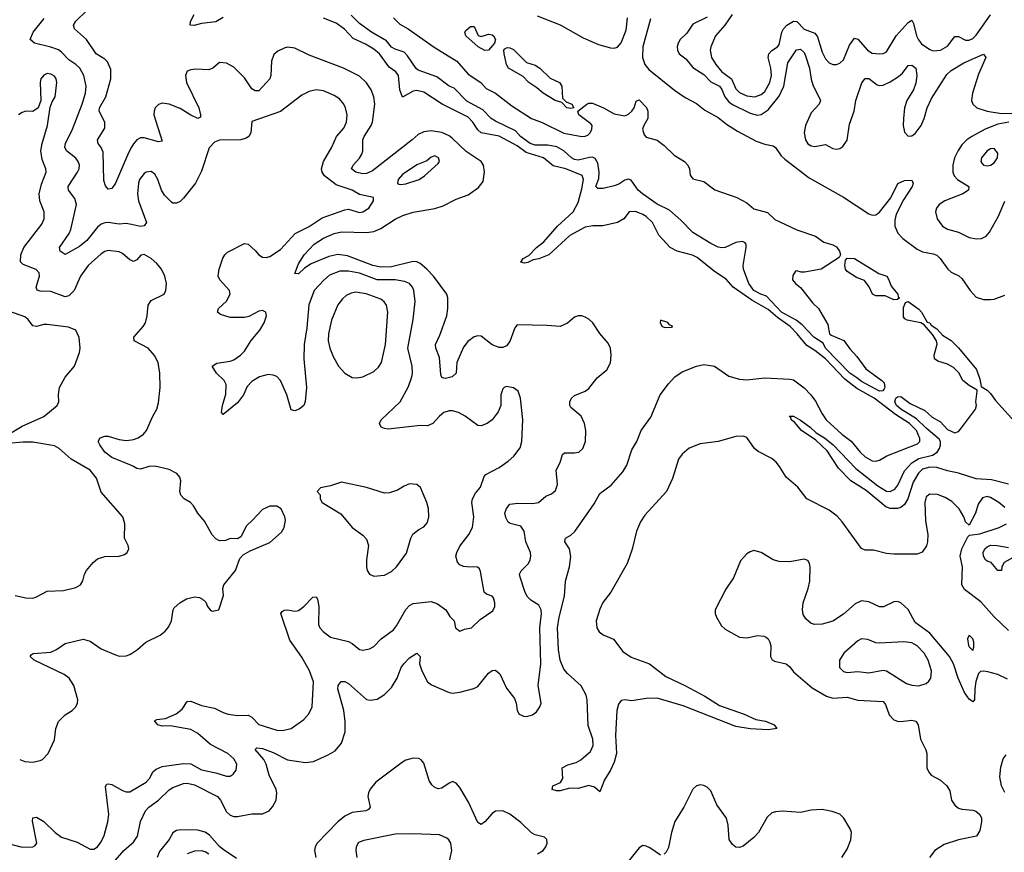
# Model space of a CAD drawing. Header units: inches. Extents: x 1771504 to 1971212, y 471788 to 643615.
# Tile 440 of 587: x 1849376 to 1854866, y 623039 to 627680. Entities that reach past the tile are written whole.
import ezdxf

# ---------------------------------------------------------------- set-up
doc = ezdxf.new("R2010")
doc.units = ezdxf.units.IN
doc.header["$MEASUREMENT"] = 0
doc.layers.add('B8642', color=7, linetype='Continuous')
doc.layers.add('B8652', color=7, linetype='Continuous')

msp = doc.modelspace()

# ---------------------------------------------------------------- linework, layer by layer
at = {"layer": 'B8642', "color": 5}
for points, elevation in [([(1850000, 626969.7), (1849982.2, 626937.8), (1849910, 626768.3), (1849890, 626739.6), (1849870, 626735.1), (1849854.6, 626754.6), (1849844.9, 626784.9), (1849841.1, 626941.1), (1849830, 626968.4), (1849814.6, 626990), (1849809.8, 627010), (1849850, 627076.3), (1849850.9, 627110), (1849820.2, 627170), (1849821.4, 627190), (1849856.7, 627250), (1849885, 627350), (1849883.5, 627403.5), (1849865.2, 627445.2), (1849850, 627459.8), (1849802, 627490), (1849748.9, 627570), (1849682, 627630), (1849676.4, 627650), (1849690, 627672.9), (1849750, 627731.8)], 320), ([(1850000, 626538), (1849970, 626543.7), (1849930, 626540.7), (1849870, 626550.6), (1849850, 626548.5), (1849830, 626540.9), (1849810, 626524.7), (1849750, 626449.9), (1849710, 626416.8), (1849630, 626372.4), (1849601.1, 626390), (1849597.3, 626410), (1849651.3, 626488.7), (1849660.5, 626510), (1849692, 626650), (1849684.4, 626684.4), (1849648.8, 626730), (1849646, 626750), (1849699.3, 626830), (1849707.9, 626850), (1849709.8, 626870), (1849703.1, 626890), (1849688.6, 626908.6), (1849636.4, 626950), (1849627.5, 626970), (1849631.3, 626990), (1849671.4, 627070), (1849724.3, 627210), (1849743, 627270), (1849746.4, 627310), (1849733.6, 627370), (1849711.3, 627410), (1849690, 627430.6), (1849650, 627456.5), (1849610, 627499.8), (1849591.7, 627511.7), (1849550, 627527.1), (1849458, 627550), (1849434.3, 627570), (1849450.7, 627610), (1849512.4, 627687.6)], 340), ([(1850000, 626337.4), (1849990, 626342.5), (1849950, 626377.4), (1849930, 626387), (1849870, 626393.5), (1849850, 626387.8), (1849830, 626374.6), (1849758, 626310), (1849716.1, 626250), (1849680.6, 626170), (1849650, 626141.6), (1849630, 626136.2), (1849550, 626165), (1849490, 626167), (1849473.6, 626173.6), (1849467.9, 626190), (1849487.3, 626250), (1849484.8, 626270), (1849468.5, 626288.5), (1849396.3, 626316.3), (1849380.3, 626330), (1849383.2, 626370), (1849399.2, 626410), (1849499.2, 626540.8), (1849512.4, 626570), (1849512, 626610), (1849488.9, 626670), (1849485, 626710), (1849497.1, 626762.9), (1849523.1, 626830), (1849522.7, 626850), (1849501.1, 626901.1), (1849494.5, 626950), (1849501.4, 626990), (1849530.9, 627090.9), (1849546.3, 627193.7), (1849557, 627223), (1849573.6, 627250), (1849583.6, 627330), (1849579.6, 627350), (1849570, 627366), (1849550, 627377.6), (1849530, 627380.7), (1849510, 627371.6), (1849494.9, 627350), (1849490.5, 627330), (1849494.8, 627230), (1849479.1, 627190), (1849450, 627169.6), (1849410, 627169.7), (1849390, 627163.5), (1849369.4, 627150.6)], 360), ([(1849316.2, 625370), (1849390, 625414.2), (1849511.4, 625468.6), (1849584.5, 625530), (1849595.1, 625550), (1849591.9, 625591.9), (1849598, 625630), (1849630, 625688.2), (1849681.6, 625750), (1849710, 625824.7), (1849712.8, 625850), (1849708, 625908), (1849689.3, 625950), (1849647.4, 625967.4), (1849530, 625981.4), (1849510, 625981.8), (1849470, 625970.9), (1849450, 625974), (1849423.9, 626010), (1849405, 626025), (1849315.8, 626055.8)], 380), ([(1849350, 624470.2), (1849410, 624457.5), (1849450, 624456.1), (1849470, 624462.5), (1849530, 624495.8), (1849620.9, 624499.1), (1849690, 624514.9), (1849715.1, 624530), (1849728, 624552), (1849738, 624590), (1849748.3, 624610), (1849785.6, 624654.4), (1849810, 624675.6), (1849850, 624688.8), (1849930, 624690.5), (1849960.2, 624699.8), (1849975.3, 624710), (1849985.2, 624730), (1849981.2, 624750), (1849960.9, 624790), (1849961.5, 624870), (1849951.2, 624910), (1849830, 625047.1), (1849805, 625125), (1849768.5, 625168.5), (1849662.4, 625230), (1849596.8, 625290), (1849570, 625304.2), (1849450, 625325.2), (1849394.4, 625325.6), (1849310, 625318.4)], 380), ([(1850000, 625194.9), (1849890, 625239.2), (1849851.5, 625270), (1849822.7, 625310), (1849813.2, 625330), (1849825.2, 625350), (1849850, 625358.7), (1849870, 625358.3), (1849930, 625339.7), (1849970, 625334.7), (1850000, 625338.5)], 360), ([(1849376.1, 623556.1), (1849404.7, 623544.7), (1849450, 623542.4), (1849489.6, 623550.4), (1849502.7, 623557.3), (1849534.5, 623590), (1849570, 623666.8), (1849578.3, 623730), (1849592.1, 623767.9), (1849630, 623805.5), (1849669.2, 623830), (1849689.2, 623850), (1849699.3, 623870), (1849699.5, 623890), (1849678.9, 623970), (1849651.1, 624010), (1849624.2, 624030), (1849456.2, 624110), (1849435.1, 624130), (1849440.5, 624139.5), (1849451.8, 624148.2), (1849550, 624155.3), (1849581.2, 624170), (1849630, 624203), (1849730, 624227.3), (1849770, 624215.5), (1849830, 624174.4), (1849910, 624140.3), (1849930, 624132.9), (1849970, 624133.7), (1849990, 624141.6), (1850000, 624148.2)], 360), ([(1849210, 623114.6), (1849390, 623068.5), (1849449.8, 623070.2), (1849462.8, 623077.2), (1849471.2, 623090), (1849446.7, 623213.3), (1849450, 623230.8), (1849470, 623234.9), (1849510, 623210.4), (1849574.3, 623150), (1849610, 623123.8), (1849696, 623096), (1849770, 623057.1), (1849790, 623057.1), (1849810, 623070.5), (1849830, 623098), (1849846.9, 623133.1), (1849868.5, 623210), (1849872.9, 623250), (1849854.3, 623405.7), (1849861.6, 623418.4), (1849870, 623421.7), (1849890, 623417.6), (1849950, 623384), (1849970, 623376), (1849990, 623376.5), (1850000, 623382.3)], 340), ([(1849898.4, 622981.6), (1849956.4, 623050), (1850000, 623087.3)], 320)]:
    msp.add_lwpolyline(points, dxfattribs=dict(at, elevation=elevation))
at = {"layer": 'B8652', "color": 5}
for points, elevation in [([(1850510, 627692.8), (1850470, 627668.6), (1850390, 627659.5), (1850348.9, 627648.9), (1850326, 627650), (1850327.8, 627670), (1850349.8, 627710)], 280), ([(1854870, 624961.6), (1854836.2, 624990), (1854790, 625017.6), (1854770, 625022), (1854745.4, 625014.6), (1854720.7, 624979.3), (1854705.3, 624930), (1854670, 624862), (1854650, 624882), (1854641.1, 624910), (1854614.4, 624954.4), (1854574, 624994), (1854536.4, 625016.4), (1854493, 625033), (1854450, 625036.1), (1854430, 625021.6), (1854422.8, 624990), (1854427.4, 624887.4), (1854439.8, 624810), (1854438.2, 624770), (1854432.6, 624747.4), (1854408.1, 624711.9), (1854379.4, 624700.6), (1854250, 624700.6), (1854210, 624704.3), (1854136.9, 624723.1), (1854090, 624724.1), (1854070, 624732.1), (1853962.3, 624882.3), (1853933.8, 624913.8), (1853890, 624947), (1853764.2, 625010), (1853714.9, 625074.9), (1853649.5, 625129.5), (1853612.8, 625190), (1853593.4, 625213.4), (1853570, 625234), (1853494, 625274), (1853472.4, 625290), (1853430, 625350.8), (1853410, 625358.5), (1853370, 625356.5), (1853270, 625328.6), (1853170, 625316.7), (1853108.2, 625291.8), (1853070, 625259.1), (1853048.8, 625230), (1853016.6, 625123.4), (1852981.8, 625050), (1852862.1, 624917.9), (1852838.5, 624881.5), (1852816.1, 624830), (1852791.1, 624728.9), (1852763.8, 624650), (1852671.8, 624490), (1852628.1, 624431.9), (1852610, 624394), (1852590.2, 624330), (1852595, 624290), (1852608.1, 624268.1), (1852630, 624251), (1852687.1, 624227.1), (1852739, 624159), (1852786.4, 624126.4), (1852887.8, 624090), (1852979.8, 624019.8), (1853085.5, 623970), (1853196, 623910), (1853277.9, 623857.9), (1853414.9, 623810), (1853480.2, 623780.2), (1853534, 623770), (1853582.8, 623750), (1853598, 623730), (1853550, 623721.1), (1853448.3, 623728.3), (1853370, 623739.7), (1853075, 623855), (1852930, 623898.1), (1852870, 623896.5), (1852790, 623884), (1852750, 623889.7), (1852730, 623885.6), (1852714.5, 623865.5), (1852705.4, 623830), (1852698.4, 623690), (1852703.6, 623590), (1852690, 623542), (1852670, 623497.6), (1852637.2, 623442.8), (1852610, 623377.2), (1852581.7, 623401.7), (1852550, 623411.6), (1852490, 623395.8), (1852442.9, 623397.1), (1852390, 623382), (1852370, 623382.4), (1852345.2, 623390), (1852348, 623410), (1852391.8, 623428.2), (1852404, 623450), (1852400.9, 623510), (1852432.9, 623527.1), (1852479.5, 623540.5), (1852504.6, 623555.4), (1852558, 623602), (1852574.3, 623634.3), (1852571.5, 623670), (1852545.8, 623745.8), (1852540.3, 623890), (1852535.4, 623915.4), (1852507.1, 623967.1), (1852430, 624036.8), (1852410, 624060.4), (1852390.3, 624110), (1852380.5, 624170), (1852375.4, 624290), (1852384.1, 624350), (1852413.5, 624466.5), (1852419.8, 624550), (1852442.2, 624630), (1852448.8, 624688.8), (1852442.5, 624730), (1852414.9, 624770), (1852416.9, 624783.1), (1852419.3, 624790), (1852450, 624807.9), (1852471.7, 624828.3), (1852578.6, 624981.4), (1852610, 625038.8), (1852674.4, 625085.6), (1852739.9, 625160.1), (1852761.9, 625198.1), (1852790, 625283.6), (1852816.5, 625330), (1852841.8, 625390), (1852895.4, 625464.6), (1852947.1, 625590), (1852993.7, 625650), (1853030, 625690.1), (1853070, 625717.7), (1853149.7, 625750), (1853190, 625758.3), (1853250, 625749.2), (1853330, 625693.9), (1853390, 625676.4), (1853430, 625672.1), (1853530, 625683.3), (1853670, 625677.2), (1853690, 625672.5), (1853750, 625628.6), (1853788.3, 625590), (1853813.7, 625553.7), (1853850, 625483), (1853872.2, 625450), (1853960.1, 625370), (1854011.8, 625331.8), (1854062.9, 625270), (1854090, 625244.6), (1854130, 625222.1), (1854150, 625219.8), (1854170, 625224.6), (1854211.1, 625250), (1854382.9, 625317.1), (1854395.4, 625330), (1854394.5, 625345.5), (1854376.6, 625390), (1854338, 625430), (1854260.3, 625480.3), (1854140.7, 625570), (1854044.7, 625624.7), (1853977.1, 625677.1), (1853870, 625789.1), (1853810, 625837), (1853764.3, 625864.3), (1853711.7, 625930), (1853672.6, 625970), (1853600.9, 626020.9), (1853550, 626064.9), (1853457.5, 626117.5), (1853353.6, 626190), (1853314.8, 626234.8), (1853250, 626276.1), (1853154.5, 626354.5), (1853128, 626368), (1853042.7, 626390), (1853003.5, 626410), (1852940.1, 626480.1), (1852904.2, 626550), (1852870, 626583), (1852850, 626594.7), (1852810, 626611), (1852774, 626610), (1852744, 626570), (1852710.3, 626549.7), (1852628.5, 626531.5), (1852571.8, 626531.8), (1852530, 626523.8), (1852443.2, 626476.8), (1852327.4, 626370), (1852270, 626347.9), (1852239, 626341), (1852210, 626326.6), (1852190, 626322.9), (1852170, 626329.3), (1852182.7, 626350), (1852214.7, 626365.3), (1852257.6, 626410), (1852298, 626442), (1852375.4, 626530), (1852461.9, 626610), (1852490, 626661.3), (1852510, 626738), (1852519.9, 626790), (1852512.6, 626812.6), (1852421.5, 626850), (1852350, 626865.8), (1852296.1, 626910), (1852200.9, 626940.9), (1852150, 626976.7), (1852050, 627032), (1851950, 627049.1), (1851930, 627066.2), (1851903.7, 627110), (1851876.3, 627136.3), (1851732, 627210), (1851630, 627276.8), (1851590, 627285.7), (1851570, 627281.6), (1851510, 627247.7), (1851495.2, 627290), (1851487.9, 627370), (1851472.6, 627390), (1851436.2, 627416.2), (1851383.2, 627490), (1851350, 627516.1), (1851303.6, 627543.6), (1851235.8, 627575.7), (1851187.6, 627627.6), (1851140.3, 627660.3), (1851069.2, 627689.2)], 280), ([(1851459.8, 627690), (1851494.9, 627654.9), (1851541.6, 627630), (1851686.7, 627526.8), (1851813.6, 627450), (1851877.4, 627377.4), (1851948.2, 627330), (1851977.3, 627297.3), (1852030, 627270.8), (1852121.1, 627201.1), (1852229.1, 627129.1), (1852290, 627108.2), (1852410, 627047.7), (1852510, 627030.2), (1852530, 627030.3), (1852543.5, 627036.5), (1852556.9, 627050), (1852566, 627070), (1852568.6, 627090), (1852560.8, 627100.8), (1852494.3, 627150), (1852489, 627170), (1852538.4, 627210), (1852550, 627215), (1852570, 627214.4), (1852631.6, 627190), (1852690, 627155.7), (1852750, 627145.2), (1852770, 627152.9), (1852789, 627171), (1852801.6, 627190), (1852813.3, 627226.7), (1852830, 627233), (1852871.6, 627191.6), (1852879, 627170), (1852878.9, 627130), (1852855.8, 627090), (1852849.5, 627070), (1852857.8, 627037.8), (1852870, 627026.3), (1852930, 627009.4), (1852970, 626979.5), (1853025.3, 626925.3), (1853083.9, 626890), (1853102.3, 626870), (1853110.2, 626849.8), (1853114.3, 626814.3), (1853130, 626793), (1853190, 626778), (1853252.6, 626732.6), (1853374.2, 626690), (1853430, 626659.8), (1853470, 626626.5), (1853545.3, 626605.3), (1853586, 626566), (1853708.6, 626508.6), (1853813.6, 626473.6), (1853860.8, 626440.8), (1853910, 626425), (1853930, 626413.6), (1853948.1, 626390), (1853953.4, 626370), (1853945, 626355.1), (1853844.9, 626290), (1853752.7, 626272.7), (1853733.1, 626273.1), (1853710, 626281.2), (1853702, 626278), (1853686.2, 626253.8), (1853686, 626230), (1853702.4, 626210), (1853730, 626187.9), (1853799.4, 626099.4), (1853830.3, 626070), (1853882, 625982), (1853890.6, 625930), (1853901.5, 625921.5), (1853972.1, 625892.1), (1854004.9, 625844.9), (1854043.8, 625803.8), (1854093.7, 625733.7), (1854182.6, 625670), (1854195.4, 625655.4), (1854200.2, 625630), (1854196.8, 625623.2), (1854188.1, 625611.9), (1854170, 625609.9), (1854070, 625662.8), (1854044.8, 625684.8), (1854005, 625710), (1853869.9, 625850), (1853856.7, 625876.7), (1853804.7, 625910), (1853739.4, 625979.4), (1853705.3, 626005.3), (1853624.4, 626050), (1853539.9, 626139.9), (1853509, 626150), (1853470, 626171.6), (1853442.5, 626210), (1853411.1, 626290), (1853409.7, 626310.3), (1853427.6, 626410), (1853426.6, 626430), (1853419.3, 626439.3), (1853404.5, 626444.5), (1853370, 626438.7), (1853310, 626411.3), (1853291.9, 626408.1), (1853270, 626411.7), (1853230, 626432), (1853130, 626494.1), (1853063.1, 626563.1), (1852999.1, 626619.1), (1852930, 626652.7), (1852849.7, 626710), (1852824.7, 626730), (1852785.8, 626785.8), (1852770, 626790.9), (1852750, 626785.8), (1852716.1, 626763.9), (1852690, 626754.2), (1852630, 626739.6), (1852600, 626740), (1852589.3, 626750), (1852604.8, 626795.2), (1852607.7, 626830), (1852599.8, 626879.8), (1852585.8, 626905.8), (1852570, 626913.5), (1852552.9, 626912.9), (1852490, 626897.5), (1852470, 626900.5), (1852453.1, 626910), (1852410, 626949.6), (1852371.1, 626971.1), (1852320.3, 626980.3), (1852250, 626981.3), (1852221.6, 626990), (1852169.3, 627030), (1852141.4, 627061.4), (1852030, 627114.2), (1852005.8, 627130), (1851958.8, 627178.8), (1851870, 627226.6), (1851798.2, 627298.2), (1851770, 627310.5), (1851702.4, 627362.4), (1851598.5, 627398.5), (1851587.7, 627407.7), (1851539.4, 627479.4), (1851519.4, 627499.4), (1851470, 627515.5), (1851450, 627528.1), (1851421.8, 627561.8), (1851338.3, 627610), (1851270, 627658.7), (1851225.3, 627705.3)], 260), ([(1852261.7, 627701.7), (1852390, 627651.4), (1852518.7, 627578.7), (1852602.7, 627542.7), (1852670, 627524.2), (1852690, 627522.4), (1852710, 627528.2), (1852730, 627551), (1852757.4, 627622.6), (1852765.2, 627690)], 280), ([(1852894, 627686), (1852851.3, 627530), (1852847.9, 627470), (1852861.6, 627430), (1852883.2, 627403.2), (1853027.2, 627287.2), (1853087, 627247), (1853150, 627213.9), (1853196.4, 627176.4), (1853270, 627135.1), (1853317.5, 627097.5), (1853378.2, 627058.2), (1853482.6, 627002.6), (1853530, 626986.7), (1853577.2, 626977.2), (1853590, 626967.4), (1853621.2, 626921.3), (1853642.2, 626902.2), (1853778.2, 626798.2), (1853970, 626691.3), (1854110, 626597.5), (1854130, 626590.2), (1854150, 626592.1), (1854170, 626607.2), (1854233.1, 626686.9), (1854271.9, 626768.1), (1854310, 626783.2), (1854350, 626786), (1854357.2, 626770), (1854352.1, 626750), (1854303.3, 626676.7), (1854263.8, 626596.2), (1854256.5, 626563.5), (1854255.6, 626530), (1854272.2, 626490), (1854301, 626461), (1854380.5, 626400.5), (1854410, 626387.2), (1854470, 626375.7), (1854490, 626367.3), (1854507.9, 626350), (1854550.5, 626290.5), (1854570, 626273.5), (1854612.2, 626252.2), (1854630, 626237.4), (1854675.1, 626170), (1854710, 626134.3), (1854750, 626120.7), (1854790, 626121.5), (1854810, 626123.1), (1854870, 626144.6)], 280), ([(1853210, 627694.7), (1853130, 627654.7), (1853095.4, 627604.6), (1853059.6, 627570), (1853046.9, 627550), (1853042.2, 627530), (1853044.2, 627510), (1853052.9, 627490), (1853090, 627461.8), (1853130, 627414), (1853190, 627374.7), (1853230, 627333.3), (1853278.3, 627310), (1853291.9, 627291.9), (1853307.2, 627250), (1853330, 627222.6), (1853350, 627208), (1853450, 627159.1), (1853490, 627147.9), (1853510, 627152), (1853550, 627178.7), (1853610, 627253.6), (1853637.3, 627310), (1853659.7, 627440.3), (1853706.8, 627513.2), (1853730, 627515.4), (1853750, 627497.8), (1853758.4, 627478.4), (1853780.1, 627410), (1853788.5, 627348.5), (1853797.9, 627317.9), (1853841.8, 627230), (1853834.2, 627210), (1853790, 627162), (1853758.1, 627090), (1853750.1, 627050), (1853757.6, 627010), (1853770, 626989.3), (1853790, 626977.1), (1853810, 626974.4), (1853870, 626984.1), (1853910, 626962.9), (1853930, 626958.8), (1853950, 626963.2), (1853965.7, 626974.3), (1853990.5, 627009.5), (1854002.1, 627097.9), (1854029.8, 627170.2), (1854039.2, 627230), (1854072.4, 627327.6), (1854090, 627352.8), (1854110, 627352.3), (1854157.7, 627317.7), (1854170, 627313.7), (1854190, 627315.5), (1854230, 627334), (1854276.5, 627363.5), (1854297.8, 627382.2), (1854330, 627424.2), (1854350, 627427.6), (1854373.4, 627410), (1854378.6, 627370), (1854373.1, 627326.9), (1854359.7, 627290), (1854321.8, 627230), (1854310.1, 627189.9), (1854303.6, 627130), (1854302.8, 627090), (1854310, 627053), (1854330, 627031.6), (1854350, 627032.4), (1854370, 627045.6), (1854402.7, 627090), (1854419.5, 627130), (1854435.6, 627190), (1854459.7, 627240.3), (1854545.2, 627374.8), (1854570, 627396.3), (1854640.4, 627439.5), (1854750, 627488), (1854763.1, 627470), (1854722.8, 627377.2), (1854688.7, 627270), (1854683.8, 627230), (1854690.9, 627210), (1854713.4, 627190), (1854770, 627170.5), (1854850, 627157.9), (1854910, 627160.2)], 320), ([(1853348.9, 627710), (1853307.1, 627650), (1853256.3, 627590), (1853229.4, 627530), (1853227, 627510), (1853233.8, 627470), (1853256.8, 627430), (1853291.7, 627390), (1853344.6, 627350), (1853370, 627295.9), (1853390, 627274.8), (1853430, 627256.4), (1853476, 627250), (1853510, 627263), (1853530, 627280.5), (1853559.1, 627330), (1853567.8, 627370), (1853563.7, 627410), (1853549.1, 627470), (1853552.9, 627490), (1853570, 627508.8), (1853601.5, 627530), (1853610, 627542), (1853624.9, 627610), (1853635.6, 627630), (1853653.8, 627650), (1853690, 627672.4), (1853710, 627671.2), (1853750, 627627.3), (1853810, 627604.9), (1853824.3, 627584.3), (1853850, 627499.5), (1853870, 627462.6), (1853890, 627439.5), (1853910, 627430.4), (1853930, 627430.4), (1853950, 627438.4), (1853970, 627456.4), (1854002.3, 627537.7), (1854030, 627578), (1854050, 627572.4), (1854102.7, 627510), (1854130, 627494.2), (1854170, 627491), (1854190, 627492.9), (1854210, 627501.3), (1854263, 627590), (1854330, 627665.4), (1854350, 627678.3), (1854359.8, 627659.8), (1854376.5, 627590), (1854387.3, 627567.3), (1854405.1, 627545.1), (1854450, 627513.4), (1854470, 627506.7), (1854510, 627510.2), (1854550, 627533.4), (1854590, 627587.1), (1854610, 627586.2), (1854650, 627566.9), (1854670, 627565.7), (1854690, 627575.3), (1854710, 627595), (1854790, 627707.8)], 340), ([(1850000, 623087.3), (1850010, 623095.9), (1850032.7, 623130), (1850049.9, 623210.1), (1850077.3, 623270), (1850095.6, 623290), (1850150.2, 623329.8), (1850210, 623387.9), (1850230, 623400.6), (1850290, 623423.3), (1850310, 623425.3), (1850350, 623415.9), (1850479.1, 623350), (1850496.3, 623330), (1850530, 623264), (1850550, 623246.1), (1850570, 623238.9), (1850590, 623238.4), (1850670, 623253.5), (1850730, 623254.4), (1850767.6, 623270), (1850786.4, 623293.6), (1850805.3, 623330), (1850809.8, 623370), (1850806, 623390), (1850767.6, 623470), (1850750.6, 623530), (1850737.4, 623557.4), (1850690, 623612), (1850699, 623621), (1850730, 623618.5), (1850790, 623596.3), (1850870, 623555.4), (1850970, 623539.1), (1851014.2, 623545.8), (1851096.6, 623583.4), (1851134.3, 623605.7), (1851170, 623647.3), (1851191.6, 623710), (1851191.5, 623768.5), (1851184.3, 623830), (1851149.9, 623950), (1851151.1, 623970), (1851169.1, 623990.9), (1851190, 623991.6), (1851210, 623980.4), (1851310, 623891.6), (1851330, 623887.2), (1851370, 623893.1), (1851410, 623918.9), (1851450, 623958), (1851481.6, 624010), (1851503.7, 624070), (1851517.3, 624090), (1851550, 624123.6), (1851590, 624148.4), (1851608.4, 624130), (1851606.2, 624090), (1851618, 624050), (1851650, 623990.4), (1851673, 623973), (1851770, 623930.2), (1851790, 623927.2), (1851830, 623931.6), (1851907.6, 623952.4), (1851930, 623963.9), (1851990, 624037.8), (1852010, 624052.9), (1852030, 624054.6), (1852054, 624034), (1852090, 623954.9), (1852135.8, 623895.8), (1852144.4, 623870), (1852149.2, 623830), (1852161.1, 623810), (1852190, 623796.5), (1852210, 623797.6), (1852234.7, 623805.3), (1852257.2, 623822.8), (1852276.3, 623850), (1852283.5, 623870), (1852266.6, 623970), (1852282.2, 624090), (1852276.4, 624290), (1852284.9, 624370), (1852282.9, 624390), (1852270, 624417.7), (1852225.6, 624445.6), (1852205.9, 624465.9), (1852192.3, 624492.3), (1852166.5, 624573.5), (1852163.4, 624590), (1852171.5, 624608.5), (1852213.5, 624650), (1852222.9, 624670), (1852225.5, 624690), (1852223.5, 624710), (1852199.1, 624770), (1852188.3, 624830), (1852170, 624857.7), (1852111.3, 624871.3), (1852100.2, 624880.2), (1852085.9, 624905.9), (1852082, 624930), (1852090, 624956.4), (1852110, 624979.7), (1852154.6, 624985.4), (1852236, 624984), (1852269.3, 624990), (1852310, 625023.7), (1852342.2, 625037.8), (1852363.6, 625056.4), (1852374.8, 625090), (1852368.2, 625170), (1852390, 625212.7), (1852403.4, 625256.6), (1852413.1, 625266.9), (1852470, 625266), (1852493.6, 625270), (1852516.4, 625290), (1852530.8, 625330), (1852533.6, 625390), (1852526.3, 625430), (1852506.6, 625470), (1852450, 625518), (1852443.1, 625530), (1852442.8, 625550), (1852453.5, 625570), (1852470, 625584.7), (1852529.5, 625610), (1852550, 625625.3), (1852596.6, 625683.4), (1852650.7, 625729.3), (1852670, 625766.8), (1852673.7, 625810), (1852669.7, 625849.7), (1852657.5, 625877.5), (1852610.9, 625930.9), (1852571.5, 625991.5), (1852550, 626011.5), (1852530, 626022.4), (1852510, 626029.6), (1852490, 626029.6), (1852470, 626022), (1852431.1, 625988.9), (1852390, 625971.1), (1852316.6, 625976.6), (1852150, 625978.7), (1852136.3, 625963.7), (1852110, 625886.9), (1852090, 625862.7), (1852070, 625852.8), (1852050, 625852.7), (1852010, 625867.8), (1851950, 625916.4), (1851930, 625919.1), (1851910, 625912.4), (1851874.1, 625885.9), (1851850, 625855.1), (1851814.2, 625770), (1851810.2, 625709.8), (1851786.8, 625690), (1851750, 625679.6), (1851741.7, 625681.7), (1851730, 625686.6), (1851723.5, 625703.5), (1851716.7, 625796.7), (1851695.9, 625850), (1851694.4, 625870), (1851718.4, 625921.6), (1851758.3, 626030), (1851763.6, 626070), (1851762.5, 626130), (1851757.2, 626150), (1851684.3, 626250), (1851647.1, 626290), (1851610, 626321.6), (1851590, 626331.5), (1851570, 626333.4), (1851450, 626302.6), (1851390, 626300.8), (1851345.3, 626310), (1851204.8, 626364.8), (1851150, 626372.4), (1851099.5, 626360.5), (1851000.6, 626319.4), (1850963.7, 626296.3), (1850930, 626263.5), (1850910, 626266), (1850930, 626320.4), (1850963.1, 626370), (1851018.4, 626430), (1851070, 626463.5), (1851130, 626489), (1851170, 626497.4), (1851310, 626495), (1851350, 626499.8), (1851390, 626516.4), (1851470, 626568.2), (1851511.8, 626588.2), (1851570, 626607), (1851690, 626627.8), (1851737.3, 626642.7), (1851810, 626680.2), (1851876.2, 626703.8), (1851934.9, 626745.1), (1851960.6, 626779.4), (1851967.7, 626832.3), (1851962.1, 626870), (1851948.4, 626890), (1851866.2, 626946.2), (1851790, 627017.8), (1851770, 627032.8), (1851730, 627052.2), (1851670, 627061.5), (1851630, 627056.1), (1851598.8, 627041.2), (1851564.5, 627010), (1851342.8, 626837.2), (1851310, 626823.6), (1851290, 626821.1), (1851249.7, 626830), (1851226.9, 626850), (1851234.8, 626870), (1851270, 626907.8), (1851283.2, 626930), (1851289.3, 626950), (1851290.3, 627010), (1851296.9, 627030), (1851336.5, 627090), (1851343, 627110), (1851355.5, 627210), (1851350.8, 627250), (1851335.7, 627290), (1851310, 627329.1), (1851270, 627366.1), (1851181.7, 627410), (1850990, 627482.4), (1850910, 627522.5), (1850870, 627527.7), (1850850, 627522.4), (1850815.1, 627504.9), (1850793.7, 627486.3), (1850780.5, 627450), (1850776.8, 627370), (1850770.2, 627350), (1850710, 627284), (1850690, 627283.9), (1850670, 627295.2), (1850630, 627355.7), (1850570, 627416.4), (1850530, 627438.7), (1850490, 627441), (1850452.9, 627410), (1850430, 627401.3), (1850355.7, 627404.3), (1850330, 627401.8), (1850310, 627394.3), (1850300.2, 627370), (1850305.5, 627330), (1850375, 627190), (1850384.7, 627150), (1850383.4, 627136.6), (1850370, 627129.8), (1850330, 627148.1), (1850270, 627184.6), (1850210, 627209.9), (1850170, 627214.3), (1850150, 627207.4), (1850131.7, 627188.3), (1850125.4, 627170), (1850125, 627150), (1850170, 627004), (1850150, 626999.3), (1850070, 627022.5), (1850050, 627021.2), (1850028.8, 627011.2), (1850010, 626987.7), (1850000, 626969.7)], 320), ([(1850000, 623382.3), (1850081.1, 623430), (1850099.3, 623450), (1850121, 623490), (1850136.4, 623503.6), (1850170, 623516.9), (1850290, 623533.5), (1850330, 623531.9), (1850390, 623499.3), (1850470, 623483.2), (1850530, 623463.1), (1850550, 623464.4), (1850565.7, 623474.3), (1850582.3, 623497.7), (1850587.3, 623530), (1850570, 623561.1), (1850535.8, 623590), (1850440.8, 623640.8), (1850370, 623700.7), (1850330, 623724.3), (1850215.1, 623744.9), (1850170, 623742.2), (1850145.6, 623750), (1850127.8, 623772.2), (1850141.3, 623778.7), (1850190, 623784.9), (1850248.8, 623811.2), (1850282.4, 623837.6), (1850310, 623880.5), (1850330, 623882.6), (1850390, 623858.5), (1850462.4, 623842.4), (1850510, 623818.6), (1850538.8, 623810), (1850590, 623802.3), (1850650, 623802.9), (1850670, 623792.6), (1850710, 623752.6), (1850810, 623719.7), (1850841.4, 623718.6), (1850889.3, 623730), (1850959.7, 623780.3), (1850989, 623811), (1851006.2, 623850), (1851013.6, 623990), (1850992.2, 624050), (1850950, 624127.2), (1850881.9, 624221.9), (1850832.8, 624370), (1850838.9, 624381.1), (1850851, 624389), (1850870, 624390.2), (1850910, 624383.2), (1850930, 624386.5), (1850960.4, 624410), (1851010, 624462.4), (1851030, 624463), (1851036.9, 624450), (1851043.2, 624410), (1851041.5, 624310), (1851050.3, 624290), (1851068.8, 624270), (1851110, 624238.3), (1851210, 624213.6), (1851230, 624203.1), (1851270, 624170.3), (1851290, 624166.7), (1851326.4, 624173.6), (1851350, 624186.7), (1851391.6, 624228.4), (1851459.7, 624280.3), (1851477.6, 624302.4), (1851530, 624393.1), (1851550, 624414.9), (1851570, 624427.1), (1851670, 624436.9), (1851705.1, 624425.1), (1851752.7, 624390), (1851774.6, 624354.6), (1851798, 624330), (1851806.8, 624290), (1851830, 624272), (1851856, 624284), (1851896, 624290), (1851943.3, 624336.7), (1852014, 624386), (1852025.1, 624410), (1852025.4, 624430), (1852017.8, 624457.8), (1852010, 624467.3), (1851978.9, 624478.9), (1851965.6, 624490), (1851945.3, 624605.3), (1851939.1, 624619.1), (1851929.6, 624629.6), (1851869.8, 624629.8), (1851850, 624632.4), (1851830, 624641.3), (1851817.4, 624657.4), (1851808.7, 624690), (1851813.1, 624710), (1851830, 624744.9), (1851881, 624810), (1851901.1, 624850), (1851908.7, 624910), (1851897.3, 624990), (1851900.5, 625010), (1851918.2, 625041.8), (1851944.6, 625075.4), (1851966.2, 625133.8), (1851975.6, 625144.4), (1852050, 625184.4), (1852100.1, 625219.9), (1852132.2, 625247.8), (1852167, 625293), (1852176.9, 625330), (1852181.3, 625450), (1852169.4, 625570), (1852156, 625610), (1852130, 625629.2), (1852090, 625636), (1852078, 625630), (1852070, 625622), (1852058, 625590), (1852059.3, 625530), (1852044.8, 625495.2), (1852010.2, 625449.8), (1851982, 625430), (1851950, 625416.3), (1851930, 625418.7), (1851860.9, 625470), (1851822.7, 625490), (1851790, 625500.4), (1851770, 625499.7), (1851741.6, 625490), (1851716, 625470), (1851679.5, 625430), (1851650, 625416.9), (1851610, 625419.3), (1851430, 625398.4), (1851410, 625401), (1851392, 625410), (1851383, 625430), (1851391.2, 625450), (1851497.3, 625550), (1851543.8, 625636.2), (1851563.1, 625690), (1851567, 625710), (1851564.1, 625750), (1851541.1, 625850), (1851570.8, 626010), (1851581.6, 626110), (1851574.4, 626170), (1851565.6, 626190), (1851549.2, 626209.2), (1851520.9, 626220.9), (1851470.4, 626230.4), (1851370, 626229.9), (1851270, 626266.9), (1851210, 626278.7), (1851161.6, 626278.4), (1851104.2, 626255.8), (1851071.5, 626228.5), (1851017.8, 626170), (1850989.1, 626090.9), (1850977.9, 625962.1), (1850962.8, 625870), (1850961, 625790), (1850976, 625630), (1850968.4, 625551.6), (1850960.7, 625530), (1850934.8, 625510), (1850910, 625499.5), (1850890, 625506), (1850865.8, 625590), (1850830, 625669.7), (1850810, 625691.1), (1850790, 625699.8), (1850762.5, 625702.5), (1850713.4, 625690), (1850670, 625664.5), (1850643.7, 625636.3), (1850623.2, 625590), (1850590, 625545.3), (1850510, 625479.3), (1850500.9, 625490), (1850506.4, 625530), (1850526.4, 625593.6), (1850527.2, 625647.2), (1850516.1, 625670), (1850474.3, 625710), (1850449, 625750), (1850474.5, 625765.5), (1850550, 625777.5), (1850570, 625784.7), (1850607.1, 625810), (1850630, 625831.8), (1850667.3, 625892.7), (1850715.1, 625950), (1850739.7, 625990), (1850752.1, 626030), (1850749.3, 626050), (1850730, 626058.9), (1850710, 626055.3), (1850654.5, 626025.5), (1850630, 626020.7), (1850550, 626019.8), (1850496.4, 626036.4), (1850478.4, 626050), (1850484.7, 626070), (1850528.5, 626111.5), (1850549.6, 626150), (1850545.1, 626170), (1850491.6, 626230), (1850483.5, 626250), (1850488.5, 626290), (1850509, 626351), (1850520.5, 626370), (1850535.6, 626384.4), (1850630, 626432), (1850650, 626428.7), (1850690, 626394.6), (1850710, 626370.3), (1850730, 626356.9), (1850750, 626354.9), (1850770, 626361.3), (1850830, 626400.2), (1850911.3, 626488.7), (1850990, 626527.9), (1851063.3, 626576.7), (1851190, 626621.1), (1851210, 626623.6), (1851270, 626606.5), (1851290, 626609.3), (1851323, 626630), (1851349.5, 626670), (1851348.7, 626690), (1851270, 626705.1), (1851229.7, 626730), (1851140.5, 626760.5), (1851076.2, 626810), (1851062, 626830), (1851058.1, 626850), (1851070.6, 626890), (1851117.4, 626970), (1851142.4, 627030), (1851183.6, 627076.4), (1851198.8, 627110), (1851201.4, 627150), (1851193.5, 627190), (1851183.9, 627210), (1851158.6, 627238.6), (1851130, 627258.7), (1851070, 627284.5), (1851030, 627288.8), (1850990, 627280.9), (1850950, 627259.1), (1850830.8, 627169.2), (1850670, 627112.7), (1850665.2, 627050), (1850654.6, 627030), (1850639.5, 627020.5), (1850608.7, 627011.3), (1850490.9, 627009.1), (1850462.8, 626997.2), (1850433.4, 626966.6), (1850390, 626835.6), (1850355.6, 626770), (1850290, 626684.7), (1850270, 626666.6), (1850250, 626656.9), (1850230, 626658.3), (1850223, 626663), (1850183, 626703), (1850166.2, 626730), (1850147.1, 626790), (1850130, 626819.6), (1850110, 626834.7), (1850082, 626830), (1850070, 626823), (1850044.2, 626790), (1850038, 626770), (1850033.4, 626710), (1850038.8, 626670), (1850082.6, 626550), (1850070, 626531.8), (1850050, 626528.4), (1850000, 626538)], 340), ([(1854890.7, 627109.3), (1854830, 627098.1), (1854759, 627070), (1854684.2, 627030), (1854656.6, 627010), (1854630, 626982.4), (1854608.3, 626951.7), (1854588.8, 626910), (1854578.9, 626870), (1854578.4, 626830), (1854586.5, 626810), (1854605.7, 626790), (1854668.2, 626750), (1854666, 626730), (1854634.3, 626710), (1854534.9, 626670), (1854502.4, 626650), (1854487.3, 626630), (1854483.2, 626610), (1854491.2, 626570), (1854522, 626530), (1854550, 626513.5), (1854610, 626496.8), (1854670, 626465.5), (1854710, 626458.7), (1854739.2, 626460.8), (1854765.6, 626474.4), (1854783.7, 626496.3), (1854834.3, 626585.7), (1854870, 626668.7)], 320), ([(1850000, 625338.5), (1850010, 625339.7), (1850037.6, 625350), (1850066, 625370), (1850082.6, 625390), (1850117.7, 625470), (1850140.4, 625510), (1850150, 625544.7), (1850158.9, 625630), (1850158, 625710), (1850147.7, 625770), (1850128.3, 625808.3), (1850092.6, 625850), (1850014.5, 625890), (1850013, 625910), (1850064.8, 625970), (1850076.8, 625990), (1850087.4, 626030), (1850093, 626090), (1850110, 626114.4), (1850180.9, 626150), (1850191.8, 626170), (1850195.1, 626210), (1850184.7, 626250), (1850166.3, 626290), (1850141.3, 626321.3), (1850109.6, 626350), (1850070, 626370.8), (1850051.5, 626368.5), (1850030, 626342.4), (1850010, 626332.2), (1850000, 626337.4)], 360), ([(1854890, 625090.7), (1854794.6, 625114.6), (1854710, 625121.3), (1854610, 625152.8), (1854550, 625164.9), (1854490, 625183.4), (1854450, 625186.9), (1854410, 625174.6), (1854387.4, 625152.6), (1854358.2, 625101.8), (1854327.4, 625010), (1854310, 624978.9), (1854290, 624962.1), (1854270, 624955.1), (1854230, 624955.6), (1854205.8, 624965.8), (1854096.1, 625056.1), (1854009.9, 625109.9), (1853941.2, 625181.2), (1853877.9, 625277.9), (1853815.9, 625335.9), (1853734.5, 625390), (1853696.4, 625436.4), (1853678.4, 625450), (1853678.4, 625458.4), (1853666.6, 625470), (1853690, 625470.2), (1853730, 625448.8), (1853784, 625410), (1853817.3, 625377.3), (1853863.1, 625350), (1853911.8, 625310), (1854037.8, 625177.8), (1854161.9, 625081.9), (1854210, 625052.9), (1854230.4, 625049.6), (1854255.7, 625064.3), (1854273.3, 625086.6), (1854310, 625165.1), (1854351.1, 625210), (1854390, 625234.6), (1854466.6, 625253.4), (1854491.1, 625268.9), (1854505.4, 625290), (1854511.2, 625310), (1854509.9, 625330), (1854502.7, 625342.7), (1854430, 625403.4), (1854375.8, 625455.8), (1854290, 625509.1), (1854265, 625530), (1854255.3, 625550), (1854262.2, 625570), (1854270, 625578.6), (1854290, 625580.7), (1854340.5, 625540.5), (1854422.9, 625502.8), (1854464.2, 625464.2), (1854510, 625438.8), (1854550, 625396.1), (1854590, 625378.3), (1854610, 625385.7), (1854622.5, 625397.5), (1854705.1, 625510), (1854711.3, 625530), (1854707.1, 625550), (1854715.6, 625610), (1854714.7, 625614.7), (1854670, 625640.5), (1854635.6, 625670), (1854611.8, 625711.8), (1854582.4, 625742.4), (1854550, 625760.4), (1854496.2, 625776.2), (1854477, 625790), (1854474.7, 625810), (1854491.3, 625871.3), (1854487.3, 625890), (1854464.9, 625924.9), (1854418.7, 625978.7), (1854401.2, 625990), (1854325, 626005), (1854312.2, 626012.2), (1854304.2, 626024.2), (1854304.4, 626075.6), (1854315.1, 626104.9), (1854329.6, 626110.4), (1854390, 626066.4), (1854404.8, 626050), (1854435.3, 625995.3), (1854450.3, 625990), (1854457.7, 625977.7), (1854490, 625956.5), (1854522.3, 625922.3), (1854570, 625891.8), (1854610, 625851.7), (1854710.8, 625730.8), (1854730, 625677.1), (1854736.7, 625636.7), (1854770, 625615.9), (1854790, 625596.6), (1854816.9, 625556.9), (1854940.7, 625420.7)], 260), ([(1850000, 624148.2), (1850032.7, 624170), (1850079.3, 624210), (1850159.3, 624250), (1850187.3, 624272.7), (1850205.1, 624294.9), (1850223, 624330), (1850231.6, 624390), (1850237.7, 624402.3), (1850269.5, 624430), (1850306.9, 624453.1), (1850350, 624463.1), (1850378.7, 624458.7), (1850396, 624450), (1850413.4, 624433.4), (1850422.8, 624410), (1850438, 624390), (1850450, 624382.8), (1850486, 624390), (1850513.2, 624470), (1850508, 624510), (1850514, 624530), (1850579.3, 624610), (1850602.7, 624677.3), (1850622.7, 624697.3), (1850660.9, 624719.1), (1850770, 624766.4), (1850835.4, 624824.6), (1850851.5, 624850), (1850858, 624890), (1850855.1, 624910), (1850833.7, 624953.7), (1850810, 624969.6), (1850770, 624969.6), (1850730.7, 624950), (1850674.9, 624890), (1850640.3, 624859.7), (1850610, 624798), (1850590, 624786), (1850550, 624788.7), (1850523, 624777), (1850490, 624776.2), (1850470, 624787), (1850450, 624809.3), (1850405.8, 624885.8), (1850370, 624929.2), (1850345.6, 624970), (1850328.6, 624988.6), (1850292.7, 625010), (1850274.5, 625030), (1850269.6, 625050), (1850275.1, 625110), (1850269.5, 625130), (1850252.3, 625150), (1850210, 625172.7), (1850130, 625191.6), (1850096, 625190), (1850050, 625175.1), (1850030, 625178.9), (1850010.7, 625190.7), (1850000, 625194.9)], 360), ([(1854890, 624275.2), (1854810, 624351.2), (1854735.1, 624435.1), (1854643.6, 624503.6), (1854629.8, 624530), (1854633.5, 624630), (1854620.8, 624690), (1854630, 624730.5), (1854662.4, 624797.6), (1854672, 624808), (1854730, 624814.2), (1854837.6, 624850), (1854878.7, 624870)], 280), ([(1854884, 624004), (1854830, 624029.8), (1854773.9, 624046.1), (1854750, 624049.7), (1854733, 624047), (1854723.2, 624036.8), (1854707.7, 623992.3), (1854701.1, 623950), (1854699.5, 623890), (1854690, 623877.6), (1854670, 623892.4), (1854643.7, 623930), (1854609.3, 624010), (1854583.7, 624090), (1854561, 624130), (1854450, 624260.2), (1854370, 624319.4), (1854330, 624393.6), (1854290, 624429.8), (1854270, 624436.8), (1854250, 624434.8), (1854191.9, 624408.1), (1854170, 624406.9), (1854110, 624436.3), (1854070, 624440.5), (1854035.4, 624424.6), (1853970, 624366.3), (1853910, 624327.1), (1853850.9, 624310.9), (1853808.9, 624308.9), (1853790, 624314.5), (1853760, 624340), (1853745.5, 624365.5), (1853740.6, 624390), (1853744.7, 624430), (1853772.8, 624510), (1853781, 624550), (1853784, 624630), (1853779.7, 624650), (1853770, 624666.6), (1853750, 624672.6), (1853670, 624658.2), (1853610, 624659.7), (1853578, 624670), (1853511.3, 624711.3), (1853470, 624720.9), (1853450, 624715.1), (1853430, 624702.7), (1853395.3, 624664.7), (1853357.1, 624570), (1853314.3, 624505.7), (1853254, 624390), (1853254, 624370), (1853262, 624350), (1853290, 624301.6), (1853310, 624283.7), (1853390, 624238), (1853430, 624235.3), (1853490, 624248.1), (1853525, 624244.9), (1853538.2, 624238.2), (1853549.2, 624229.2), (1853559.6, 624210), (1853564, 624190), (1853563.1, 624130), (1853572, 624112), (1853584.9, 624104.9), (1853650.4, 624090), (1853670, 624073.7), (1853690, 624045.3), (1853795.5, 623955.5), (1853874.9, 623910), (1853910, 623898.1), (1853990, 623903.8), (1854050, 623888.1), (1854190, 623880.2), (1854204, 623864), (1854224.9, 623804.9), (1854250, 623778.6), (1854270, 623770.2), (1854288.6, 623768.6), (1854350, 623775.8), (1854373.7, 623770), (1854386.7, 623750), (1854399.1, 623670), (1854429.2, 623610), (1854433.6, 623590), (1854434.9, 623510), (1854445.1, 623485.1), (1854459.1, 623470), (1854510, 623442), (1854545.3, 623410), (1854561.7, 623381.7), (1854572, 623330), (1854590, 623301.3), (1854610, 623286), (1854630, 623278.9), (1854690, 623274.9), (1854707.8, 623267.8), (1854730.2, 623250.2), (1854738.9, 623230), (1854739.6, 623210), (1854730, 623161.2), (1854711, 623129), (1854610.9, 623109.1), (1854530, 623083.5), (1854478.4, 623050), (1854448.9, 623010)], 320), ([(1854970, 624711.5), (1854866.1, 624653.9), (1854852.6, 624630), (1854850, 624609.5), (1854830, 624609.8), (1854793.8, 624653.8), (1854770, 624661.7), (1854761.1, 624670), (1854749.4, 624690), (1854749, 624710), (1854757.2, 624730), (1854770, 624742.8), (1854790, 624751.3), (1854826, 624750), (1854890, 624738)], 260), ([(1852263.7, 623030), (1852294.7, 623050), (1852309.6, 623070), (1852316.9, 623090), (1852316.2, 623110), (1852303, 623123), (1852250, 623136.8), (1852230, 623147.3), (1852170, 623204.8), (1852110, 623251.6), (1852070, 623269.8), (1852030, 623268.9), (1852010, 623256.2), (1851970, 623209.8), (1851950, 623193.7), (1851939.6, 623199.6), (1851930, 623206.3), (1851879.1, 623319.1), (1851830, 623400.9), (1851810, 623425.1), (1851790, 623433.5), (1851770, 623425.1), (1851730, 623396.8), (1851710, 623393.5), (1851690, 623400.3), (1851674.5, 623414.5), (1851659.6, 623439.6), (1851630, 623535.6), (1851614.9, 623554.9), (1851601.6, 623561.6), (1851570, 623563.9), (1851530, 623552.4), (1851510, 623541.8), (1851362.5, 623430), (1851330, 623390.7), (1851321.7, 623370), (1851318.2, 623350), (1851330.2, 623290), (1851321.6, 623278.4), (1851306, 623270), (1851230, 623261.8), (1851190, 623240.7), (1851149.3, 623210), (1851035.7, 623090), (1851023.1, 623070), (1851020.8, 623050), (1851027.4, 623010)], 320), ([(1854870, 623372.3), (1854850.4, 623410.4), (1854840.8, 623459.2), (1854845.9, 623514.1), (1854860, 623560), (1854877, 623583)], 320), ([(1853959.7, 623010), (1853990, 623056.3), (1854010.6, 623109.4), (1854014, 623150), (1854007.6, 623170), (1853971.1, 623230), (1853950, 623251.3), (1853907.2, 623267.2), (1853850, 623278.5), (1853790, 623275.1), (1853730, 623261.7), (1853630, 623268), (1853590, 623265.1), (1853570, 623258.9), (1853544.2, 623235.8), (1853496, 623150), (1853470, 623122), (1853410, 623074.3), (1853390, 623066.6), (1853370, 623068.2), (1853350, 623082.4), (1853332.4, 623110), (1853326.2, 623190), (1853317.7, 623230), (1853263.3, 623303.3), (1853230, 623382.7), (1853210, 623401.6), (1853190, 623411.6), (1853170, 623415.6), (1853150, 623409.5), (1853129.1, 623390.9), (1853079.5, 623290), (1853029.3, 623210.7), (1853010.3, 623150.3), (1852993.4, 623066.6), (1852979.9, 623040.1), (1852970, 623029.4)], 320), ([(1850584.5, 623004.5), (1850510, 623055.3), (1850490, 623071.7), (1850434.3, 623134.3), (1850410, 623151.9), (1850370, 623163.5), (1850274.6, 623165.4), (1850250, 623161.5), (1850230, 623147), (1850210.1, 623110), (1850156.6, 623043.4), (1850142, 623010)], 320), ([(1851772.1, 622990), (1851786.3, 623050), (1851780.5, 623090), (1851769.7, 623109.7), (1851758.7, 623118.7), (1851716.4, 623136.4), (1851570, 623143), (1851470, 623141), (1851294.7, 623105.3), (1851266, 623094), (1851253, 623070), (1851250.4, 623049.6), (1851255.3, 623010)], 340), ([(1852950, 623022.9), (1852890, 623064.2), (1852870, 623074), (1852850, 623077), (1852830, 623064.5), (1852770.3, 622990)], 320), ([(1850430, 623029.8), (1850410, 623042.2), (1850390, 623048.2), (1850350, 623045.5), (1850310, 623030.7)], 340)]:
    msp.add_lwpolyline(points, dxfattribs=dict(at, elevation=elevation))
for points, elevation in [([(1851950, 627586.3), (1851990, 627599.3), (1852010, 627596.5), (1852018, 627590), (1852028.9, 627570), (1852023.7, 627550), (1851990, 627511.2), (1851970, 627508.5), (1851932.3, 627530), (1851863.5, 627590), (1851857.6, 627610), (1851861.5, 627618.6), (1851890, 627642), (1851910, 627642.8), (1851931.6, 627591.6)], 260), ([(1852450, 627185.1), (1852426.6, 627190), (1852398.3, 627218.3), (1852361.3, 627230), (1852294.7, 627270), (1852260.2, 627300.2), (1852215.1, 627330), (1852183.1, 627363.1), (1852101.7, 627410), (1852089.8, 627430), (1852078.4, 627490), (1852076.2, 627510), (1852081.5, 627518.6), (1852093.8, 627526.2), (1852110, 627524.4), (1852130, 627515), (1852201.2, 627441.2), (1852250, 627426.9), (1852275.9, 627410), (1852334.3, 627354.3), (1852385.3, 627330), (1852399.1, 627310), (1852403.4, 627243.4), (1852423.1, 627223.1), (1852454, 627210), (1852466, 627190)], 260), ([(1854810, 626962.4), (1854790, 626961.1), (1854770, 626949.7), (1854738.9, 626910), (1854734.4, 626890), (1854740.5, 626880.5), (1854750.3, 626870.3), (1854770, 626866.3), (1854790, 626870.3), (1854810, 626883.1), (1854828.4, 626910), (1854830, 626937.2)], 340), ([(1851690, 626920.7), (1851670, 626913.3), (1851646.6, 626893.4), (1851590, 626870.8), (1851510, 626817.7), (1851485.7, 626790), (1851482, 626770), (1851490, 626763), (1851502, 626762), (1851530, 626766.3), (1851602.7, 626790), (1851634, 626810), (1851710, 626878.8), (1851716.2, 626890), (1851711.8, 626910)], 340), ([(1854250, 626119.3), (1854201.5, 626141.5), (1854150, 626140.5), (1854131.1, 626151.1), (1854111.8, 626191.8), (1854086, 626226), (1854042.8, 626242.8), (1853990, 626276.2), (1853981.1, 626290), (1853977.2, 626310), (1853980.1, 626339.9), (1853989.8, 626350.2), (1854030, 626349.4), (1854165.8, 626265.8), (1854210.5, 626250.5), (1854223, 626230), (1854235.2, 626195.2), (1854272.2, 626150), (1854275.2, 626135.2), (1854281, 626130), (1854270, 626121.2)], 260), ([(1851250, 626161.3), (1851224.2, 626155.9), (1851197.4, 626142.6), (1851175.9, 626124.1), (1851149.6, 626090.4), (1851115, 626005), (1851098.3, 625930), (1851096.3, 625890), (1851105.2, 625850), (1851123.2, 625803.2), (1851154, 625750), (1851189.4, 625709.4), (1851230, 625686.3), (1851256.2, 625683.8), (1851290, 625688.9), (1851350, 625718.9), (1851376.5, 625743.6), (1851393, 625770), (1851416.5, 625870), (1851428.7, 626050), (1851420.6, 626090), (1851408, 626108), (1851390, 626122.4), (1851307.1, 626152.9)], 360), ([(1852950, 626006), (1852946.8, 625990), (1852958, 625970), (1852974.5, 625965.5), (1853010, 625966.8), (1853018, 625970), (1853000.2, 625980.2), (1852990, 625992.7)], 320), ([(1851170, 625102.7), (1851110, 625081.2), (1851054, 625070), (1851034, 625050), (1851051.3, 625031.3), (1851051.3, 625010), (1851062, 624990), (1851166.2, 624926.2), (1851230.7, 624850), (1851290, 624806.8), (1851310, 624784.7), (1851320.7, 624750), (1851310.6, 624670), (1851310.6, 624630), (1851314, 624610), (1851326.8, 624590), (1851350, 624578), (1851410, 624584.2), (1851450, 624604.2), (1851476.3, 624630), (1851532.7, 624707.3), (1851556.2, 624790), (1851568.2, 624811.8), (1851601.3, 624838.7), (1851630, 624854), (1851650, 624878), (1851657.6, 624910), (1851655.4, 624955.4), (1851647, 624990), (1851611.9, 625071.9), (1851590, 625089.2), (1851550, 625092.7), (1851519.8, 625080.2), (1851483, 625057), (1851437.5, 625042.5), (1851410, 625040.9), (1851310, 625073.3)], 360), ([(1854070, 624228.3), (1854050, 624217.7), (1853972, 624150), (1853947.8, 624110), (1853947.6, 624070), (1853970, 624046.3), (1853990, 624042), (1854050, 624046.9), (1854110, 624039.6), (1854190, 624054.3), (1854210, 624051.7), (1854320, 623980), (1854350, 623970.2), (1854390, 623967.8), (1854430, 623979.5), (1854445.9, 623994.1), (1854456, 624010), (1854460.8, 624050), (1854441.7, 624110), (1854419.1, 624150), (1854380.8, 624190), (1854350, 624207), (1854306.6, 624213.4), (1854170, 624204.7), (1854150, 624207.8), (1854106.1, 624226.1)], 340), ([(1854670, 624249.2), (1854661.3, 624230), (1854667.1, 624192.9), (1854670, 624184), (1854690, 624164), (1854696.6, 624183.4), (1854696, 624210), (1854690, 624229.2)], 320)]:
    msp.add_lwpolyline(points, close=True, dxfattribs=dict(at, elevation=elevation))

doc.saveas('drawing.dxf')
